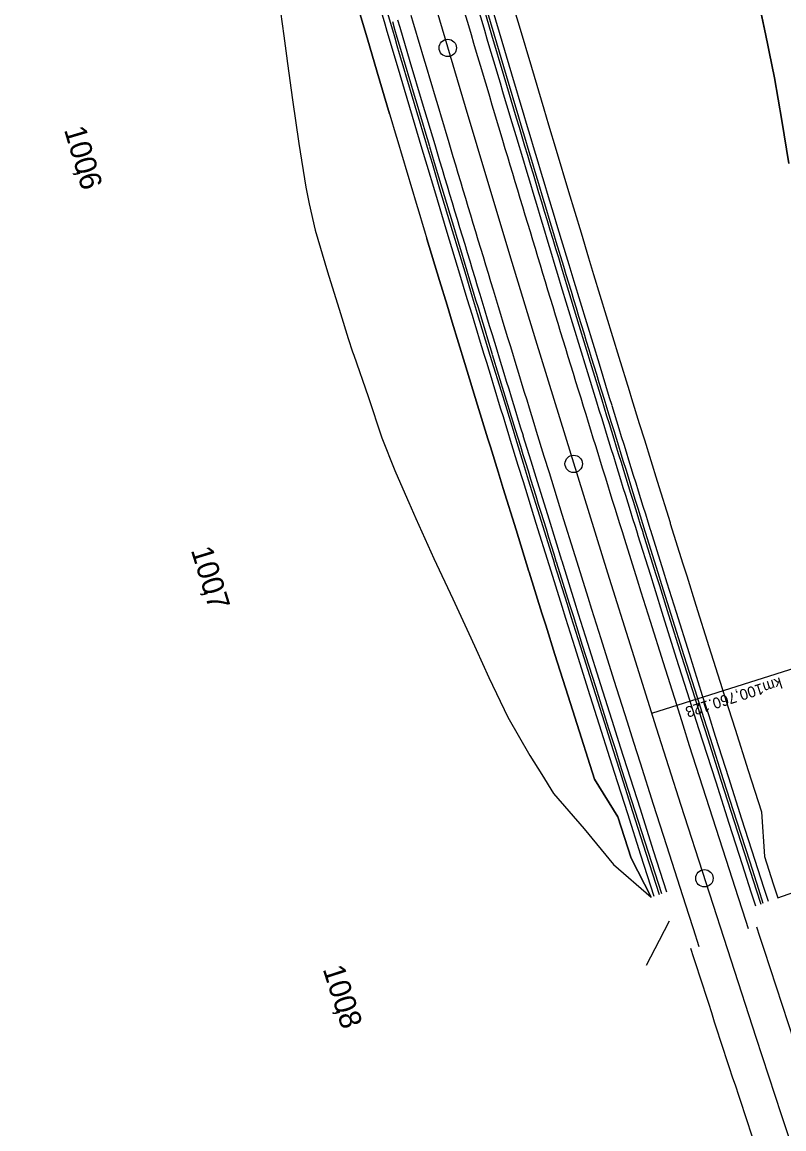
# Model space of a CAD drawing. Extents: x -678487 to -674601, y -1104811 to -1093295.
# Drawn here: x -677219.1 to -677043.9, y -1097610.5 to -1097355.8 of the extents above; entities that cross this region are included whole.
import ezdxf

# ---------------------------------------------------------------- set-up
doc = ezdxf.new("R2010")
doc.units = 0
for name, color, linetype in [('00_MiNGO', 7, 'Continuous'), ('SOxxxxxx_Koleje_LN_staničení_zaoblení_Popis', 7, 'Continuous'), ('SOxxxxxx_Koleje_LN_staničení_zaoblení_Popis10', 7, 'Continuous'), ('SOxxxxxx_Osa_bod_P', 7, 'Continuous'), ('SOxxxxxx_Staničení_Popis', 7, 'Continuous'), ('SOxxxxxx_ŽSp_hrana', 7, 'Continuous'), ('SOxxxxxx_ŽSp_násyp_hrana', 7, 'Continuous'), ('SOxxxxxx_ŽSp_násyp_plocha', 7, 'Continuous'), ('SOxxxxxx_ŽSp_odvodnění', 7, 'Continuous'), ('SOxxxxxx_ŽSp_zářez_hrana', 7, 'Continuous'), ('SOxxxxxx_ŽSp_zářez_plocha', 7, 'Continuous')]:
    doc.layers.add(name, color=color, linetype=linetype)

msp = doc.modelspace()

# ---------------------------------------------------------------- linework, layer by layer
at = {"layer": '00_MiNGO'}
for radius in [8494.25, 8510.25]:
    msp.add_arc((-668968.6, -1094948.57), radius, 197.933224, 198.41166, dxfattribs=at)
at = {"layer": 'SOxxxxxx_Koleje_LN_staničení_zaoblení_Popis'}
msp.add_line((-677074.3, -1097514.86), (-677036.16, -1097502.78), dxfattribs=at)
at = {"layer": 'SOxxxxxx_Koleje_LN_staničení_zaoblení_Popis10'}
msp.add_line((-677074.3, -1097514.86), (-676692.95, -1097394.12), dxfattribs=at)
at = {"layer": 'SOxxxxxx_Osa_bod_P'}
msp.add_arc((-668968.6, -1094948.57), 8502.25, 183.991255, 200.113006, dxfattribs=at)
at = {"layer": 'SOxxxxxx_Staničení_Popis'}
for p, q in [((-677121.19, -1097361.76), (-677121.19, -1097361.76)), ((-677092.24, -1097457.48), (-677092.24, -1097457.48)), ((-677062.17, -1097552.85), (-677062.17, -1097552.85))]:
    msp.add_line(p, q, dxfattribs=at)
for centre in [(-677121.19, -1097361.76), (-677092.24, -1097457.48), (-677062.17, -1097552.85)]:
    msp.add_circle(centre, 2, dxfattribs=at)
at = {"layer": 'SOxxxxxx_ŽSp_hrana'}
for p, q in [((-677121.14, -1097383.01), (-677120.03, -1097386.73)), ((-677110.78, -1097417.44), (-677109.61, -1097421.28)), ((-677090.04, -1097444.23), (-677089.47, -1097446.06)), ((-677100.85, -1097449.95), (-677099.07, -1097455.73)), ((-677099.07, -1097455.73), (-677097.9, -1097459.5)), ((-677097.9, -1097459.5), (-677094.95, -1097469.05)), ((-677094.95, -1097469.05), (-677091.98, -1097478.59)), ((-677091.98, -1097478.59), (-677091.93, -1097478.77)), ((-677091.93, -1097478.77), (-677089, -1097488.14)), ((-677089, -1097488.14), (-677088.14, -1097490.91)), ((-677088.14, -1097490.91), (-677086.01, -1097497.68)), ((-677086.01, -1097497.68), (-677083.01, -1097507.22)), ((-677083.01, -1097507.22), (-677079.97, -1097516.86)), ((-677079.97, -1097516.86), (-677078.49, -1097521.52)), ((-677078.49, -1097521.52), (-677076.98, -1097526.28)), ((-677076.98, -1097526.28), (-677073.94, -1097535.81)), ((-677073.94, -1097535.81), (-677070.89, -1097545.34)), ((-677070.89, -1097545.34), (-677067.84, -1097554.86)), ((-677067.84, -1097554.86), (-677065.82, -1097561.11)), ((-677065.82, -1097561.11), (-677064.77, -1097564.38)), ((-677064.77, -1097564.38), (-677063.43, -1097568.53))]:
    msp.add_line(p, q, dxfattribs=at)
msp.add_lwpolyline([(-677080.57, -1097474.83), (-677077.65, -1097484.18), (-677076.79, -1097486.94), (-677074.67, -1097493.71), (-677071.67, -1097503.23), (-677068.63, -1097512.86), (-677067.16, -1097517.5), (-677065.65, -1097522.26), (-677062.62, -1097531.78), (-677059.58, -1097541.29), (-677056.52, -1097550.8), (-677054.51, -1097557.04), (-677053.46, -1097560.3), (-677052.12, -1097564.44)], dxfattribs=at)
for centre, radius, start, end in [((-668968.11, -1094948.48), 8496.74, 196.421812, 196.649685), ((-668969.08, -1094948.66), 8507.76, 196.424693, 196.626528), ((-668968.11, -1094948.48), 8496.74, 196.649685, 196.865558), ((-668969.08, -1094948.66), 8507.76, 196.652686, 196.868673), ((-668968.11, -1094948.48), 8496.74, 196.865558, 197.08147), ((-668969.08, -1094948.66), 8507.76, 196.895691, 197.097602), ((-668968.11, -1094948.48), 8496.73, 197.094367, 197.297422)]:
    msp.add_arc(centre, radius, start, end, dxfattribs=at)
at = {"layer": 'SOxxxxxx_ŽSp_násyp_hrana'}
for p, q in [((-677070.27, -1097562.71), (-677072.6, -1097567.2)), ((-677072.6, -1097567.2), (-677075.6, -1097572.92))]:
    msp.add_line(p, q, dxfattribs=at)
at = {"layer": 'SOxxxxxx_ŽSp_násyp_plocha'}
msp.add_line((-677090.04, -1097444.23), (-677089.47, -1097446.06), dxfattribs=at)
at = {"layer": 'SOxxxxxx_ŽSp_odvodnění'}
for p, q in [((-677135.75, -1097351.47), (-677134.47, -1097355.84)), ((-677113.45, -1097350.88), (-677111.13, -1097358.73)), ((-677112.92, -1097350.71), (-677110.61, -1097358.56)), ((-677111.13, -1097358.73), (-677108.3, -1097368.28)), ((-677110.61, -1097358.56), (-677107.77, -1097368.11)), ((-677108.3, -1097368.28), (-677105.45, -1097377.83)), ((-677107.77, -1097368.11), (-677104.93, -1097377.66)), ((-677125.93, -1097384.59), (-677124.82, -1097388.31)), ((-677125.41, -1097384.42), (-677124.3, -1097388.14)), ((-677124.82, -1097388.31), (-677123.07, -1097394.17)), ((-677124.3, -1097388.14), (-677122.55, -1097394)), ((-677123.07, -1097394.17), (-677120.19, -1097403.75)), ((-677122.55, -1097394), (-677119.67, -1097403.57)), ((-677120.19, -1097403.75), (-677117.3, -1097413.32)), ((-677096.33, -1097406.29), (-677094.6, -1097412)), ((-677117.3, -1097413.32), (-677115.56, -1097419.05)), ((-677095.12, -1097412.18), (-677093.96, -1097416.01)), ((-677093.96, -1097416.01), (-677091.05, -1097425.54)), ((-677115.56, -1097419.05), (-677114.4, -1097422.89)), ((-677114.4, -1097422.89), (-677111.49, -1097432.46)), ((-677091.05, -1097425.54), (-677088.14, -1097435.08)), ((-677111.49, -1097432.46), (-677108.56, -1097442.02)), ((-677110.97, -1097432.28), (-677108.04, -1097441.84)), ((-677088.14, -1097435.08), (-677085.78, -1097442.78)), ((-677108.04, -1097441.84), (-677105.67, -1097449.57)), ((-677108.56, -1097442.02), (-677106.19, -1097449.75)), ((-677085.78, -1097442.78), (-677085.22, -1097444.61)), ((-677085.26, -1097442.6), (-677084.7, -1097444.43)), ((-677106.19, -1097449.75), (-677105.63, -1097451.58)), ((-677105.63, -1097451.58), (-677103.85, -1097457.36)), ((-677103.85, -1097457.36), (-677102.68, -1097461.14)), ((-677102.68, -1097461.14), (-677099.72, -1097470.7)), ((-677099.72, -1097470.7), (-677096.75, -1097480.25)), ((-677076.37, -1097473.18), (-677076.32, -1097473.35)), ((-677076.32, -1097473.35), (-677073.4, -1097482.7)), ((-677075.85, -1097473), (-677075.8, -1097473.17)), ((-677075.8, -1097473.17), (-677072.89, -1097482.52)), ((-677096.23, -1097480.07), (-677096.18, -1097480.24)), ((-677096.75, -1097480.25), (-677096.7, -1097480.42)), ((-677096.7, -1097480.42), (-677093.77, -1097489.8)), ((-677096.18, -1097480.24), (-677093.25, -1097489.62)), ((-677072.89, -1097482.52), (-677072.02, -1097485.28)), ((-677073.4, -1097482.7), (-677072.54, -1097485.46)), ((-677072.54, -1097485.46), (-677070.42, -1097492.22)), ((-677072.02, -1097485.28), (-677069.9, -1097492.04)), ((-677093.77, -1097489.8), (-677092.91, -1097492.57)), ((-677093.25, -1097489.62), (-677092.39, -1097492.39)), ((-677092.91, -1097492.57), (-677090.78, -1097499.35)), ((-677092.39, -1097492.39), (-677090.26, -1097499.17)), ((-677070.42, -1097492.22), (-677067.43, -1097501.73)), ((-677069.9, -1097492.04), (-677066.91, -1097501.55)), ((-677090.78, -1097499.35), (-677087.78, -1097508.89)), ((-677090.26, -1097499.17), (-677087.26, -1097508.71)), ((-677067.43, -1097501.73), (-677064.39, -1097511.36)), ((-677066.91, -1097501.55), (-677063.87, -1097511.17)), ((-677087.78, -1097508.89), (-677084.73, -1097518.54)), ((-677087.26, -1097508.71), (-677084.21, -1097518.36)), ((-677064.39, -1097511.36), (-677062.92, -1097516)), ((-677063.87, -1097511.17), (-677062.4, -1097515.82)), ((-677062.92, -1097516), (-677061.41, -1097520.76)), ((-677062.4, -1097515.82), (-677060.89, -1097520.57)), ((-677084.73, -1097518.54), (-677083.25, -1097523.2)), ((-677084.21, -1097518.36), (-677082.73, -1097523.02)), ((-677061.41, -1097520.76), (-677058.38, -1097530.26)), ((-677060.89, -1097520.57), (-677057.86, -1097530.08)), ((-677083.25, -1097523.2), (-677081.74, -1097527.97)), ((-677082.73, -1097523.02), (-677081.22, -1097527.79)), ((-677081.74, -1097527.97), (-677078.7, -1097537.5)), ((-677081.22, -1097527.79), (-677078.18, -1097537.32)), ((-677058.38, -1097530.26), (-677055.34, -1097539.77)), ((-677057.86, -1097530.08), (-677054.82, -1097539.59)), ((-677078.7, -1097537.5), (-677075.65, -1097547.04)), ((-677078.18, -1097537.32), (-677075.13, -1097546.85)), ((-677055.34, -1097539.77), (-677052.29, -1097549.27)), ((-677054.82, -1097539.59), (-677051.77, -1097549.09)), ((-677075.65, -1097547.04), (-677072.59, -1097556.56)), ((-677075.13, -1097546.85), (-677072.07, -1097556.38)), ((-677052.29, -1097549.27), (-677050.28, -1097555.52)), ((-677051.77, -1097549.09), (-677049.76, -1097555.33)), ((-677050.28, -1097555.52), (-677049.23, -1097558.78)), ((-677049.76, -1097555.33), (-677048.71, -1097558.59))]:
    msp.add_line(p, q, dxfattribs=at)
for centre, radius, start, end in [((-668969.5, -1094948.74), 8512.39, 196.4259, 196.627779), ((-668969.45, -1094948.73), 8511.89, 196.425769, 196.627643), ((-668967.74, -1094948.41), 8492.61, 196.62242, 196.864389), ((-668967.69, -1094948.4), 8492.11, 196.622282, 196.823998), ((-668969.45, -1094948.73), 8511.89, 196.762244, 196.964172), ((-668967.7, -1094948.4), 8492.1, 196.864247, 197.080111), ((-668967.7, -1094948.4), 8492.1, 197.093005, 197.2948), ((-668967.74, -1094948.41), 8492.61, 197.093153, 197.294954), ((-668969.44, -1094948.73), 8511.9, 197.085904, 197.300796)]:
    msp.add_arc(centre, radius, start, end, dxfattribs=at)
at = {"layer": 'SOxxxxxx_ŽSp_zářez_hrana'}
for p, q in [((-677107.12, -1097348.82), (-677104.81, -1097356.66)), ((-677050.11, -1097349.18), (-677048.05, -1097358.89)), ((-677111.71, -1097350.31), (-677109.39, -1097358.16)), ((-677159.7, -1097353.49), (-677158.88, -1097358.96)), ((-677132.73, -1097355.27), (-677132.22, -1097356.99)), ((-677132.22, -1097356.99), (-677129.89, -1097364.86)), ((-677104.81, -1097356.66), (-677101.98, -1097366.21)), ((-677158.88, -1097358.96), (-677158.25, -1097363.57)), ((-677109.39, -1097358.16), (-677106.56, -1097367.71)), ((-677048.05, -1097358.89), (-677047.57, -1097361.14)), ((-677047.57, -1097361.14), (-677047.27, -1097362.67)), ((-677047.27, -1097362.67), (-677046.08, -1097368.63)), ((-677158.25, -1097363.57), (-677158.02, -1097365.38)), ((-677158.02, -1097365.38), (-677156.9, -1097373.68)), ((-677129.89, -1097364.86), (-677127.05, -1097374.44)), ((-677106.56, -1097367.71), (-677103.71, -1097377.26)), ((-677101.98, -1097366.21), (-677099.14, -1097375.75)), ((-677046.08, -1097368.63), (-677044.4, -1097378.48)), ((-677156.9, -1097373.68), (-677155.48, -1097383.77)), ((-677127.05, -1097374.44), (-677124.2, -1097384.02)), ((-677099.14, -1097375.75), (-677098.03, -1097379.46)), ((-677098.03, -1097379.46), (-677096.28, -1097385.28)), ((-677044.4, -1097378.48), (-677042.79, -1097388.35)), ((-677105.56, -1097381.94), (-677103.81, -1097387.78)), ((-677155.48, -1097383.77), (-677153.83, -1097393.8)), ((-677124.2, -1097384.02), (-677123.08, -1097387.74)), ((-677096.28, -1097385.28), (-677093.42, -1097394.82)), ((-677153.83, -1097393.8), (-677153.1, -1097397.67)), ((-677093.42, -1097394.82), (-677090.54, -1097404.35)), ((-677153.1, -1097397.67), (-677151.72, -1097403.67)), ((-677151.72, -1097403.67), (-677148.84, -1097413.3)), ((-677095.11, -1097405.88), (-677093.38, -1097411.59)), ((-677090.54, -1097404.35), (-677088.81, -1097410.06)), ((-677088.81, -1097410.06), (-677087.65, -1097413.88)), ((-677148.84, -1097413.3), (-677145.9, -1097422.9)), ((-677093.38, -1097411.59), (-677092.22, -1097415.42)), ((-677087.65, -1097413.88), (-677084.76, -1097423.41)), ((-677095.17, -1097416.41), (-677092.27, -1097425.95)), ((-677092.22, -1097415.42), (-677089.32, -1097424.96)), ((-677113.83, -1097418.46), (-677112.66, -1097422.3)), ((-677145.9, -1097422.9), (-677144.12, -1097428.64)), ((-677084.76, -1097423.41), (-677081.85, -1097432.93)), ((-677092.27, -1097425.95), (-677089.35, -1097435.49)), ((-677089.32, -1097424.96), (-677086.41, -1097434.49)), ((-677144.12, -1097428.64), (-677143.1, -1097431.69)), ((-677143.1, -1097431.69), (-677142.83, -1097432.46)), ((-677142.83, -1097432.46), (-677139.53, -1097441.95)), ((-677081.85, -1097432.93), (-677079.49, -1097440.63)), ((-677089.35, -1097435.49), (-677086.99, -1097443.19)), ((-677086.41, -1097434.49), (-677084.05, -1097442.19)), ((-677079.49, -1097440.63), (-677078.92, -1097442.46)), ((-677139.53, -1097441.95), (-677136.37, -1097451.48)), ((-677086.99, -1097443.19), (-677086.43, -1097445.02)), ((-677084.05, -1097442.19), (-677083.49, -1097444.01)), ((-677078.92, -1097442.46), (-677077.15, -1097448.21)), ((-677077.15, -1097448.21), (-677075.99, -1097451.97)), ((-677136.37, -1097451.48), (-677133.38, -1097459.03)), ((-677103.9, -1097450.99), (-677102.12, -1097456.77)), ((-677075.99, -1097451.97), (-677073.05, -1097461.49)), ((-677102.12, -1097456.77), (-677100.95, -1097460.55)), ((-677133.38, -1097459.03), (-677132.59, -1097460.8)), ((-677132.59, -1097460.8), (-677130.15, -1097466.38)), ((-677100.95, -1097460.55), (-677097.99, -1097470.1)), ((-677073.05, -1097461.49), (-677070.09, -1097471)), ((-677130.15, -1097466.38), (-677128.56, -1097470.03)), ((-677128.56, -1097470.03), (-677124.43, -1097479.23)), ((-677097.99, -1097470.1), (-677095.02, -1097479.65)), ((-677070.09, -1097471), (-677070.04, -1097471.17)), ((-677070.04, -1097471.17), (-677067.12, -1097480.51)), ((-677077.58, -1097473.6), (-677077.53, -1097473.77)), ((-677077.53, -1097473.77), (-677074.61, -1097483.12)), ((-677074.65, -1097472.58), (-677074.59, -1097472.75)), ((-677074.59, -1097472.75), (-677071.68, -1097482.1)), ((-677124.43, -1097479.23), (-677120.04, -1097488.52)), ((-677095.02, -1097479.65), (-677094.97, -1097479.82)), ((-677094.97, -1097479.82), (-677092.04, -1097489.2)), ((-677071.68, -1097482.1), (-677070.81, -1097484.86)), ((-677067.12, -1097480.51), (-677066.26, -1097483.27)), ((-677074.61, -1097483.12), (-677073.75, -1097485.88)), ((-677070.81, -1097484.86), (-677068.7, -1097491.61)), ((-677066.26, -1097483.27), (-677064.15, -1097490.02)), ((-677073.75, -1097485.88), (-677071.63, -1097492.64)), ((-677120.04, -1097488.52), (-677115.9, -1097497.51)), ((-677092.04, -1097489.2), (-677091.18, -1097491.97)), ((-677064.15, -1097490.02), (-677061.16, -1097499.53)), ((-677091.18, -1097491.97), (-677089.05, -1097498.74)), ((-677071.63, -1097492.64), (-677068.64, -1097502.16)), ((-677068.7, -1097491.61), (-677065.7, -1097501.13)), ((-677115.9, -1097497.51), (-677114.7, -1097500.18)), ((-677114.7, -1097500.18), (-677111.73, -1097506.68)), ((-677089.05, -1097498.74), (-677086.05, -1097508.28)), ((-677061.16, -1097499.53), (-677058.12, -1097509.14)), ((-677068.64, -1097502.16), (-677065.6, -1097511.78)), ((-677065.7, -1097501.13), (-677062.66, -1097510.75)), ((-677111.73, -1097506.68), (-677107.42, -1097515.8)), ((-677086.05, -1097508.28), (-677083, -1097517.93)), ((-677058.12, -1097509.14), (-677056.65, -1097513.78)), ((-677065.6, -1097511.78), (-677064.12, -1097516.43)), ((-677062.66, -1097510.75), (-677061.19, -1097515.39)), ((-677061.19, -1097515.39), (-677059.68, -1097520.14)), ((-677056.65, -1097513.78), (-677055.14, -1097518.53)), ((-677107.42, -1097515.8), (-677102.3, -1097524.63)), ((-677083, -1097517.93), (-677081.53, -1097522.59)), ((-677064.12, -1097516.43), (-677062.61, -1097521.18)), ((-677059.68, -1097520.14), (-677056.66, -1097529.65)), ((-677055.14, -1097518.53), (-677052.12, -1097528.03)), ((-677081.53, -1097522.59), (-677080.01, -1097527.36)), ((-677062.61, -1097521.18), (-677059.58, -1097530.69)), ((-677102.3, -1097524.63), (-677099.58, -1097528.98)), ((-677080.01, -1097527.36), (-677076.97, -1097536.89)), ((-677052.12, -1097528.03), (-677049.08, -1097537.53)), ((-677099.58, -1097528.98), (-677096.86, -1097533.34)), ((-677059.58, -1097530.69), (-677056.54, -1097540.2)), ((-677056.66, -1097529.65), (-677053.62, -1097539.15)), ((-677096.86, -1097533.34), (-677089.83, -1097541.47)), ((-677076.97, -1097536.89), (-677073.93, -1097546.42)), ((-677049.08, -1097537.53), (-677048.38, -1097547.87)), ((-677056.54, -1097540.2), (-677053.49, -1097549.71)), ((-677053.62, -1097539.15), (-677050.57, -1097548.66)), ((-677089.83, -1097541.47), (-677083.08, -1097549.7)), ((-677073.93, -1097546.42), (-677070.87, -1097555.95)), ((-677050.57, -1097548.66), (-677048.56, -1097554.9)), ((-677048.38, -1097547.87), (-677046.37, -1097554.11)), ((-677053.49, -1097549.71), (-677051.48, -1097555.95)), ((-677051.48, -1097555.95), (-677050.43, -1097559.21)), ((-677048.56, -1097554.9), (-677047.5, -1097558.15)), ((-677046.37, -1097554.11), (-677045.32, -1097557.37))]:
    msp.add_line(p, q, dxfattribs=at)
for points in [[(-677164.11, -1097266.16), (-677162.88, -1097270.49), (-677160.15, -1097280.11), (-677159.7, -1097281.71), (-677159.8, -1097290.47), (-677157.7, -1097297.77), (-677157.04, -1097300.08), (-677154.27, -1097309.7), (-677151.9, -1097317.92), (-677151.5, -1097319.31), (-677148.79, -1097328.62), (-677148.71, -1097328.92), (-677145.9, -1097338.52), (-677143.09, -1097348.12), (-677141.56, -1097353.35), (-677140.27, -1097357.72), (-677139.76, -1097359.44), (-677137.43, -1097367.32), (-677134.59, -1097376.91)], [(-677136.97, -1097351.86), (-677135.68, -1097356.23), (-677135.18, -1097357.95), (-677132.85, -1097365.82), (-677130.01, -1097375.41), (-677127.15, -1097384.99), (-677126.04, -1097388.72), (-677124.28, -1097394.57), (-677121.4, -1097404.15), (-677118.51, -1097413.73), (-677116.78, -1097419.45), (-677115.61, -1097423.3)], [(-677125.98, -1097405.67), (-677123.08, -1097415.26), (-677121.35, -1097420.99), (-677120.18, -1097424.84), (-677117.26, -1097434.41), (-677114.34, -1097443.98), (-677111.96, -1097451.72), (-677111.4, -1097453.56), (-677109.62, -1097459.34), (-677108.45, -1097463.12), (-677105.49, -1097472.69), (-677102.52, -1097482.25), (-677102.46, -1097482.42), (-677099.53, -1097491.81), (-677098.67, -1097494.58), (-677096.54, -1097501.36), (-677093.53, -1097510.92), (-677090.48, -1097520.58), (-677089, -1097525.24), (-677087.48, -1097530.01), (-677082.09, -1097538.71), (-677079.04, -1097548.25), (-677074.4, -1097557.22)], [(-677106.84, -1097452), (-677105.06, -1097457.78), (-677103.89, -1097461.56), (-677100.93, -1097471.11), (-677097.96, -1097480.67), (-677097.91, -1097480.84), (-677094.98, -1097490.22), (-677094.11, -1097492.99), (-677091.99, -1097499.77), (-677088.98, -1097509.32), (-677085.93, -1097518.97), (-677084.46, -1097523.63), (-677082.94, -1097528.4), (-677079.9, -1097537.93), (-677076.85, -1097547.47), (-677073.79, -1097557)]]:
    msp.add_lwpolyline(points, dxfattribs=at)
for centre, radius, start, end in [((-668967.84, -1094948.43), 8493.79, 196.421039, 196.648879), ((-668969.99, -1094948.84), 8517.99, 196.561974, 196.763929), ((-668967.59, -1094948.38), 8490.93, 196.621963, 196.823668), ((-668969.34, -1094948.71), 8510.72, 196.653488, 196.869505), ((-668967.84, -1094948.43), 8493.78, 196.689979, 196.891722), ((-668969.59, -1094948.76), 8513.57, 196.897334, 197.099301), ((-668969.34, -1094948.71), 8510.72, 196.896527, 197.098467), ((-668967.6, -1094948.38), 8490.93, 197.092659, 197.294443), ((-668967.85, -1094948.43), 8493.78, 197.093499, 197.295311)]:
    msp.add_arc(centre, radius, start, end, dxfattribs=at)
at = {"layer": 'SOxxxxxx_ŽSp_zářez_plocha'}
for p, q in [((-677083.08, -1097549.7), (-677074.4, -1097557.22)), ((-677045.32, -1097557.37), (-677039.26, -1097555.18))]:
    msp.add_line(p, q, dxfattribs=at)
for points in [[(-677134.59, -1097376.91), (-677137.43, -1097367.32), (-677139.76, -1097359.44), (-677140.27, -1097357.72), (-677141.56, -1097353.35), (-677143.09, -1097348.12), (-677145.9, -1097338.52), (-677148.71, -1097328.92), (-677148.79, -1097328.62), (-677151.5, -1097319.31), (-677151.9, -1097317.92), (-677154.27, -1097309.7), (-677157.04, -1097300.08), (-677157.7, -1097297.77), (-677159.8, -1097290.47), (-677159.7, -1097281.71), (-677160.15, -1097280.11), (-677162.88, -1097270.49), (-677164.11, -1097266.16)], [(-677107.12, -1097348.82), (-677104.81, -1097356.66), (-677101.98, -1097366.21), (-677099.14, -1097375.75), (-677098.03, -1097379.46), (-677096.28, -1097385.28), (-677093.42, -1097394.82), (-677090.54, -1097404.35), (-677088.81, -1097410.06), (-677087.65, -1097413.88), (-677084.76, -1097423.41), (-677081.85, -1097432.93), (-677079.49, -1097440.63), (-677078.92, -1097442.46), (-677077.15, -1097448.21), (-677075.99, -1097451.97), (-677073.05, -1097461.49), (-677070.09, -1097471), (-677070.04, -1097471.17), (-677067.12, -1097480.51), (-677066.26, -1097483.27), (-677064.15, -1097490.02), (-677061.16, -1097499.53), (-677058.12, -1097509.14), (-677056.65, -1097513.78), (-677055.14, -1097518.53), (-677052.12, -1097528.03), (-677049.08, -1097537.53), (-677048.38, -1097547.87), (-677046.37, -1097554.11), (-677045.32, -1097557.37)], [(-677042.79, -1097388.35), (-677044.4, -1097378.48), (-677046.08, -1097368.63), (-677047.27, -1097362.67), (-677047.57, -1097361.14), (-677048.05, -1097358.89), (-677050.11, -1097349.18)], [(-677159.7, -1097353.49), (-677158.88, -1097358.96), (-677158.25, -1097363.57), (-677158.02, -1097365.38), (-677156.9, -1097373.68), (-677155.48, -1097383.77), (-677153.83, -1097393.8), (-677153.1, -1097397.67), (-677151.72, -1097403.67), (-677148.84, -1097413.3), (-677145.9, -1097422.9), (-677144.12, -1097428.64), (-677143.1, -1097431.69), (-677142.83, -1097432.46), (-677139.53, -1097441.95), (-677136.37, -1097451.48), (-677133.38, -1097459.03), (-677132.59, -1097460.8), (-677130.15, -1097466.38), (-677128.56, -1097470.03), (-677124.43, -1097479.23), (-677120.04, -1097488.52), (-677115.9, -1097497.51), (-677114.7, -1097500.18), (-677111.73, -1097506.68), (-677107.42, -1097515.8), (-677102.3, -1097524.63), (-677099.58, -1097528.98), (-677096.86, -1097533.34), (-677089.83, -1097541.47), (-677083.08, -1097549.7)], [(-677074.4, -1097557.22), (-677079.04, -1097548.25), (-677082.09, -1097538.71), (-677087.48, -1097530.01), (-677089, -1097525.24), (-677090.48, -1097520.58), (-677093.53, -1097510.92), (-677096.54, -1097501.36), (-677098.67, -1097494.58), (-677099.53, -1097491.81), (-677102.46, -1097482.42), (-677102.52, -1097482.25), (-677105.49, -1097472.69), (-677108.45, -1097463.12), (-677109.62, -1097459.34), (-677111.4, -1097453.56), (-677111.96, -1097451.72), (-677114.34, -1097443.98), (-677117.26, -1097434.41), (-677120.18, -1097424.84), (-677121.35, -1097420.99), (-677123.08, -1097415.26), (-677125.98, -1097405.67)]]:
    msp.add_lwpolyline(points, dxfattribs=at)
msp.add_arc((-668969.99, -1094948.84), 8517.99, 196.561974, 196.763929, dxfattribs=at)

# ---------------------------------------------------------------- texts
at = {"layer": 'SOxxxxxx_Koleje_LN_staničení_zaoblení_Popis'}
for s, p in [('100,760.123', (-677049.06, -1097507.92)), (' km ', (-677043.9, -1097506.28))]:
    msp.add_text(s, height=2.5, rotation=197.5679, dxfattribs=at).set_placement(p)
at = {"layer": 'SOxxxxxx_Staničení_Popis'}
for s, rotation, p in [('100', 286.4889, (-677209.48, -1097380.56)), (',', 286.4889, (-677206.77, -1097389.72)), ('6', 286.4889, (-677206.32, -1097391.25)), ('100', 287.1628, (-677180.31, -1097477.32)), (',', 287.1628, (-677177.49, -1097486.45)), ('7', 287.1628, (-677177.02, -1097487.97)), ('100', 287.8367, (-677150, -1097573.71)), (',', 287.8367, (-677147.08, -1097582.81)), ('8', 287.8367, (-677146.59, -1097584.33))]:
    msp.add_text(s, height=5, rotation=rotation, dxfattribs=at).set_placement(p)

doc.saveas('drawing.dxf')
